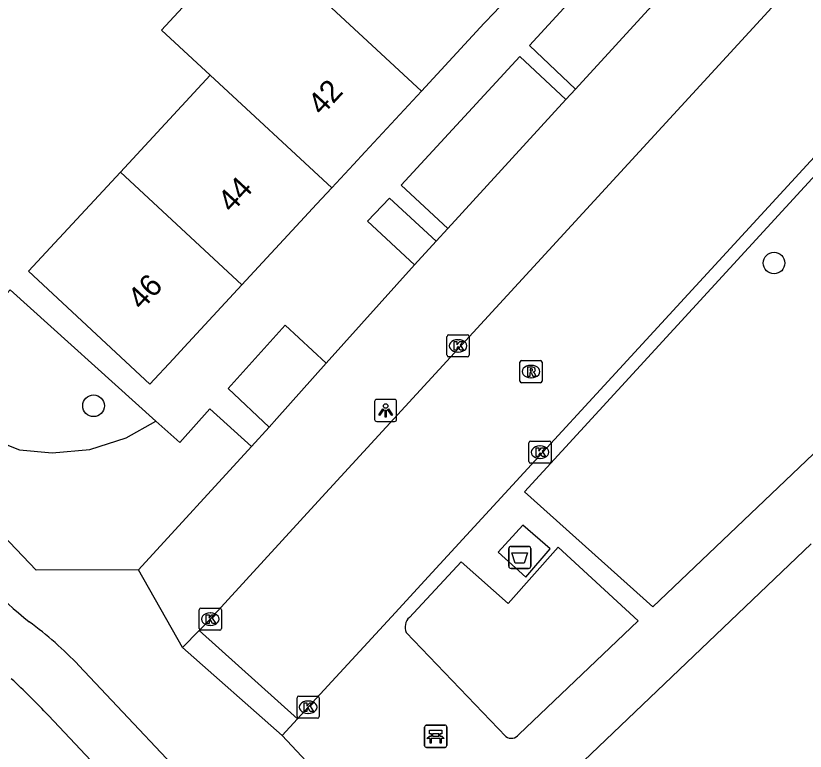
# Model space of a CAD drawing. Extents: x 162532 to 163264, y 381233 to 382042.
# Drawn here: x 162964.58 to 163000.28, y 381427.08 to 381460.32 of the extents above; entities that cross this region are included whole.
import ezdxf

# ---------------------------------------------------------------- set-up
doc = ezdxf.new("R2010")
doc.units = 0
for name, color, linetype in [('IMGEO_Afval_apart_plaats', 7, 'Continuous'), ('IMGEO_Bank', 7, 'Continuous'), ('IMGEO_Boom', 7, 'Continuous'), ('IMGEO_Fietspad_gesloten', 7, 'Continuous'), ('IMGEO_Groenvoorziening', 7, 'Continuous'), ('IMGEO_Kolk', 7, 'Continuous'), ('IMGEO_Lichtpunt', 7, 'Continuous'), ('IMGEO_Loofbos', 7, 'Continuous'), ('IMGEO_Pand', 7, 'Continuous'), ('IMGEO_Pand_nummerreeks', 7, 'Continuous'), ('IMGEO_Rijbaan_lokaal_open', 7, 'Continuous'), ('IMGEO_Rioolput', 7, 'Continuous'), ('IMGEO_Voetpad_gesloten', 7, 'Continuous'), ('IMGEO_Voetpad_open', 7, 'Continuous')]:
    doc.layers.add(name, color=color, linetype=linetype)

msp = doc.modelspace()

# ---------------------------------------------------------------- linework, layer by layer
at = {"layer": 'IMGEO_Afval_apart_plaats'}
for p, q in [((162986.978, 381436.341), (162987.768, 381436.341)), ((162987.768, 381436.341), (162986.978, 381436.341)), ((162986.878, 381435.441), (162986.878, 381436.241)), ((162986.878, 381436.241), (162986.878, 381435.441)), ((162987.868, 381436.241), (162987.868, 381435.441)), ((162987.868, 381435.441), (162987.868, 381436.241)), ((162987.768, 381435.341), (162986.978, 381435.341)), ((162986.978, 381435.341), (162987.768, 381435.341))]:
    msp.add_line(p, q, dxfattribs=at)
msp.add_lwpolyline([(162987.021, 381436.055), (162987.725, 381436.055), (162987.576, 381435.585), (162987.17, 381435.585), (162987.021, 381436.055)], dxfattribs=at)
for centre, start, end in [((162986.978, 381436.241), 90, 180), ((162986.978, 381436.241), 90, 180), ((162987.768, 381436.241), 0, 90), ((162987.768, 381436.241), 360, 90), ((162986.978, 381435.441), 180, 270), ((162986.978, 381435.441), 180, 270), ((162987.768, 381435.441), 270, 0), ((162987.768, 381435.441), 270, 0)]:
    msp.add_arc(centre, 0.1, start, end, dxfattribs=at)
at = {"layer": 'IMGEO_Bank'}
for p, q in [((162983.068, 381427.332), (162983.068, 381428.173)), ((162983.068, 381428.173), (162983.068, 381427.332)), ((162983.143, 381428.257), (162983.984, 381428.257)), ((162983.984, 381428.257), (162983.143, 381428.257)), ((162984.068, 381428.182), (162984.068, 381427.341)), ((162984.068, 381427.341), (162984.068, 381428.182)), ((162983.377, 381427.763), (162983.377, 381427.869)), ((162983.421, 381427.869), (162983.421, 381427.763)), ((162983.709, 381427.875), (162983.427, 381427.875)), ((162983.427, 381427.757), (162983.709, 381427.757)), ((162983.715, 381427.763), (162983.715, 381427.869)), ((162983.759, 381427.869), (162983.759, 381427.763)), ((162983.765, 381427.655), (162983.372, 381427.655)), ((162983.993, 381427.257), (162983.152, 381427.257)), ((162983.152, 381427.257), (162983.993, 381427.257))]:
    msp.add_line(p, q, dxfattribs=at)
for points in [[(162983.315, 381427.655), (162983.173, 381427.655), (162983.285, 381427.757), (162983.371, 381427.757)], [(162983.371, 381427.875), (162983.285, 381427.875), (162983.285, 381428.036), (162983.848, 381428.036), (162983.848, 381427.875), (162983.765, 381427.875)], [(162983.765, 381427.757), (162983.848, 381427.757), (162983.96, 381427.655), (162983.821, 381427.655)], [(162983.365, 381427.648), (162983.365, 381427.441), (162983.322, 381427.441), (162983.322, 381427.648)], [(162983.815, 381427.648), (162983.815, 381427.441), (162983.771, 381427.441), (162983.771, 381427.648)]]:
    msp.add_lwpolyline(points, dxfattribs=at)
for centre, radius, start, end in [((162983.146, 381428.179), 0.0779, 92.4484, 184.2845), ((162983.146, 381428.179), 0.0779, 92.4484, 184.2845), ((162983.99, 381428.179), 0.0779, 2.4484, 94.2845), ((162983.99, 381428.179), 0.0779, 2.4484, 94.2845), ((162983.37, 381427.868), 0.00671, 2.8957, 87.1043), ((162983.37, 381427.764), 0.00671, 272.8957, 357.1043), ((162983.427, 381427.868), 0.00671, 92.8957, 177.1043), ((162983.427, 381427.764), 0.00671, 182.8957, 267.1043), ((162983.709, 381427.868), 0.00671, 2.8957, 87.1043), ((162983.709, 381427.764), 0.00671, 272.8957, 357.1043), ((162983.766, 381427.868), 0.00671, 92.8957, 177.1043), ((162983.766, 381427.764), 0.00671, 182.8957, 267.1043), ((162983.315, 381427.648), 0.00671, 2.8957, 87.1043), ((162983.372, 381427.648), 0.00671, 92.8957, 177.1043), ((162983.764, 381427.648), 0.00671, 2.8957, 87.1043), ((162983.821, 381427.648), 0.00671, 92.8957, 177.1043), ((162983.146, 381427.335), 0.0779, 182.4484, 274.2845), ((162983.146, 381427.335), 0.0779, 182.4484, 274.2845), ((162983.99, 381427.335), 0.0779, 272.4484, 4.2845), ((162983.99, 381427.335), 0.0779, 272.4484, 4.2845)]:
    msp.add_arc(centre, radius, start, end, dxfattribs=at)
at = {"layer": 'IMGEO_Boom'}
for centre in [(162998.871, 381449.145), (162968.1, 381442.692)]:
    msp.add_circle(centre, 0.489, dxfattribs=at)
at = {"layer": 'IMGEO_Fietspad_gesloten'}
for points in [[(162967.436, 381430.951), (162973.625, 381424.392)], [(162966.059, 381428.692), (162972.06, 381422.33), (162974.639, 381419.479)]]:
    msp.add_lwpolyline(points, dxfattribs=at)
for centre, radius, start, end in [((162989.582, 381462.908), 38.646, 223.4319, 230.8689), ((162955.348, 381419.511), 16.643, 43.4221, 53.7339), ((162941.016, 381405.149), 34.371, 43.2318, 47.1789)]:
    msp.add_arc(centre, radius, start, end, dxfattribs=at)
at = {"layer": 'IMGEO_Groenvoorziening'}
for points in [[(162989.896, 381457.006), (162987.806, 381458.979), (162991.438, 381462.915), (162993.511, 381460.945)], [(162984.114, 381450.707), (162982.011, 381452.664), (162987.376, 381458.481), (162989.458, 381456.53)], [(162983.587, 381450.132), (162981.488, 381452.083), (162980.49, 381451.034), (162982.611, 381449.069)], [(162978.619, 381444.625), (162976.767, 381446.34), (162974.185, 381443.471), (162976.035, 381441.73)], [(162975.238, 381440.86), (162973.358, 381442.552), (162971.998, 381441.041), (162970.915, 381442.002)]]:
    msp.add_lwpolyline(points, dxfattribs=at)
at = {"layer": 'IMGEO_Kolk'}
for p, q in [((162984.082, 381444.975), (162984.082, 381445.827)), ((162984.157, 381445.901), (162985.009, 381445.901)), ((162984.57, 381445.681), (162984.595, 381445.681)), ((162985.083, 381445.827), (162985.083, 381444.975)), ((162985.009, 381444.901), (162984.157, 381444.901)), ((162984.593, 381445.121), (162984.568, 381445.121)), ((162987.789, 381440.172), (162987.789, 381441.024)), ((162987.864, 381441.098), (162988.716, 381441.098)), ((162988.79, 381441.024), (162988.79, 381440.172)), ((162988.277, 381440.878), (162988.302, 381440.878)), ((162988.3, 381440.318), (162988.275, 381440.318)), ((162988.716, 381440.098), (162987.864, 381440.098)), ((162972.877, 381432.625), (162972.877, 381433.477)), ((162972.952, 381433.551), (162973.804, 381433.551)), ((162973.878, 381433.477), (162973.878, 381432.625)), ((162973.365, 381433.331), (162973.39, 381433.331)), ((162973.388, 381432.771), (162973.363, 381432.771)), ((162973.804, 381432.551), (162972.952, 381432.551)), ((162977.377, 381429.572), (162978.229, 381429.572)), ((162977.302, 381428.646), (162977.302, 381429.498)), ((162977.79, 381429.352), (162977.815, 381429.352)), ((162978.303, 381429.498), (162978.303, 381428.646)), ((162978.229, 381428.572), (162977.377, 381428.572)), ((162977.813, 381428.792), (162977.788, 381428.792))]:
    msp.add_line(p, q, dxfattribs=at)
for points in [[(162984.082, 381444.975), (162984.082, 381445.827)], [(162984.157, 381445.901), (162985.009, 381445.901)], [(162984.403, 381445.601), (162984.526, 381445.601), (162984.526, 381445.45), (162984.656, 381445.601), (162984.82, 381445.601), (162984.674, 381445.45), (162984.827, 381445.201), (162984.675, 381445.201), (162984.59, 381445.365), (162984.526, 381445.298), (162984.526, 381445.201), (162984.403, 381445.201), (162984.403, 381445.601)], [(162985.083, 381445.827), (162985.083, 381444.975)], [(162985.009, 381444.901), (162984.157, 381444.901)], [(162987.789, 381440.172), (162987.789, 381441.024)], [(162987.864, 381441.098), (162988.716, 381441.098)], [(162988.79, 381441.024), (162988.79, 381440.172)], [(162988.11, 381440.798), (162988.233, 381440.798), (162988.233, 381440.647), (162988.363, 381440.798), (162988.527, 381440.798), (162988.381, 381440.647), (162988.534, 381440.398), (162988.382, 381440.398), (162988.297, 381440.562), (162988.233, 381440.495), (162988.233, 381440.398), (162988.11, 381440.398), (162988.11, 381440.798)], [(162988.716, 381440.098), (162987.864, 381440.098)], [(162972.877, 381432.625), (162972.877, 381433.477)], [(162972.952, 381433.551), (162973.804, 381433.551)], [(162973.878, 381433.477), (162973.878, 381432.625)], [(162973.198, 381433.251), (162973.321, 381433.251), (162973.321, 381433.1), (162973.451, 381433.251), (162973.615, 381433.251), (162973.469, 381433.1), (162973.622, 381432.851), (162973.47, 381432.851), (162973.385, 381433.015), (162973.321, 381432.948), (162973.321, 381432.851), (162973.198, 381432.851), (162973.198, 381433.251)], [(162973.804, 381432.551), (162972.952, 381432.551)], [(162977.377, 381429.572), (162978.229, 381429.572)], [(162977.302, 381428.646), (162977.302, 381429.498)], [(162977.623, 381429.272), (162977.746, 381429.272), (162977.746, 381429.121), (162977.876, 381429.272), (162978.04, 381429.272), (162977.894, 381429.121), (162978.047, 381428.872), (162977.895, 381428.872), (162977.81, 381429.036), (162977.746, 381428.969), (162977.746, 381428.872), (162977.623, 381428.872), (162977.623, 381429.272)], [(162978.303, 381429.498), (162978.303, 381428.646)], [(162978.229, 381428.572), (162977.377, 381428.572)]]:
    msp.add_lwpolyline(points, dxfattribs=at)
for centre, start, end in [((162984.159, 381445.825), 91.552, 178.448), ((162984.159, 381445.825), 91.552, 178.448), ((162985.007, 381445.825), 1.552, 88.448), ((162985.007, 381445.825), 1.552, 88.448), ((162984.159, 381444.977), 181.552, 268.448), ((162984.159, 381444.977), 181.552, 268.448), ((162985.007, 381444.977), 271.552, 358.448), ((162985.007, 381444.977), 271.552, 358.448), ((162987.866, 381441.022), 91.552, 178.448), ((162987.866, 381441.022), 91.552, 178.448), ((162988.714, 381441.022), 1.552, 88.448), ((162988.714, 381441.022), 1.552, 88.448), ((162987.866, 381440.174), 181.552, 268.448), ((162987.866, 381440.174), 181.552, 268.448), ((162988.714, 381440.174), 271.552, 358.448), ((162988.714, 381440.174), 271.552, 358.448), ((162972.954, 381433.475), 91.552, 178.448), ((162972.954, 381433.475), 91.552, 178.448), ((162973.802, 381433.475), 1.552, 88.448), ((162973.802, 381433.475), 1.552, 88.448), ((162972.954, 381432.627), 181.552, 268.448), ((162972.954, 381432.627), 181.552, 268.448), ((162973.802, 381432.627), 271.552, 358.448), ((162973.802, 381432.627), 271.552, 358.448), ((162977.379, 381429.496), 91.552, 178.448), ((162977.379, 381429.496), 91.552, 178.448), ((162978.227, 381429.496), 1.552, 88.448), ((162978.227, 381429.496), 1.552, 88.448), ((162977.379, 381428.648), 181.552, 268.448), ((162977.379, 381428.648), 181.552, 268.448), ((162978.227, 381428.648), 271.552, 358.448), ((162978.227, 381428.648), 271.552, 358.448)]:
    msp.add_arc(centre, 0.0765, start, end, dxfattribs=at)
for centre, major_axis, ratio, start_param, end_param in [((162984.569, 381445.401), (-0.387, 0.002), 0.722429, 4.712389, 7.853982), ((162984.594, 381445.401), (-0.39, 0.002), 0.717154, 1.570796, 4.712389), ((162988.276, 381440.598), (-0.387, 0.002), 0.722429, 4.712389, 7.853982), ((162988.301, 381440.598), (-0.39, 0.002), 0.717154, 1.570796, 4.712389), ((162973.364, 381433.051), (-0.387, 0.002), 0.722429, 4.712389, 7.853982), ((162973.389, 381433.051), (-0.39, 0.002), 0.717154, 1.570796, 4.712389), ((162977.789, 381429.072), (-0.387, 0.002), 0.722429, 4.712389, 7.853982), ((162977.814, 381429.072), (-0.39, 0.002), 0.717154, 1.570796, 4.712389)]:
    msp.add_ellipse(centre, major_axis=major_axis, ratio=ratio, start_param=start_param, end_param=end_param, dxfattribs=at)
at = {"layer": 'IMGEO_Lichtpunt'}
for p, q in [((162980.809, 381442.886), (162980.809, 381442.079)), ((162980.809, 381442.886), (162980.809, 381442.079)), ((162981.711, 381442.981), (162980.903, 381442.981)), ((162981.711, 381442.981), (162980.903, 381442.981)), ((162981.805, 381442.079), (162981.805, 381442.886)), ((162981.805, 381442.079), (162981.805, 381442.886)), ((162980.903, 381441.985), (162981.711, 381441.985)), ((162980.903, 381441.985), (162981.711, 381441.985))]:
    msp.add_line(p, q, dxfattribs=at)
for points in [[(162981.183, 381442.55), (162981.222, 381442.522), (162981.034, 381442.26), (162980.996, 381442.287), (162981.183, 381442.55)], [(162981.285, 381442.502), (162981.332, 381442.502), (162981.332, 381442.18), (162981.285, 381442.18), (162981.285, 381442.502)], [(162981.395, 381442.522), (162981.433, 381442.549), (162981.62, 381442.287), (162981.581, 381442.259), (162981.395, 381442.522)]]:
    msp.add_lwpolyline(points, dxfattribs=at)
msp.add_circle((162981.308, 381442.684), 0.0994, dxfattribs=at)
for centre, start, end in [((162980.903, 381442.886), 90, 180), ((162980.903, 381442.886), 90, 180), ((162981.711, 381442.886), 0, 90), ((162981.711, 381442.886), 0, 90), ((162980.903, 381442.079), 180, 270), ((162980.903, 381442.079), 180, 270), ((162981.711, 381442.079), 270, 0), ((162981.711, 381442.079), 270, 360)]:
    msp.add_arc(centre, 0.0946, start, end, dxfattribs=at)
at = {"layer": 'IMGEO_Loofbos'}
for points in [[(162970.915, 381442.002), (162964.321, 381447.94), (162963.088, 381446.571), (162954.955, 381454.763)], [(162952.391, 381452.314), (162960.701, 381443.234), (162962.001, 381442.106), (162962.868, 381441.545), (162963.789, 381441.077), (162964.753, 381440.708), (162966.233, 381440.56), (162967.935, 381440.724), (162969.566, 381441.238), (162970.915, 381442.002)]]:
    msp.add_lwpolyline(points, dxfattribs=at)
at = {"layer": 'IMGEO_Pand'}
for points in [[(162977.435, 381462.008), (162975.158, 381463.973), (162971.168, 381459.671), (162973.373, 381457.628)], [(162977.435, 381462.008), (162982.928, 381456.919)], [(162982.928, 381456.919), (162985.77, 381459.985), (162986.223, 381460.473), (162986.989, 381461.3)], [(162973.373, 381457.628), (162969.31, 381453.248)], [(162973.373, 381457.628), (162978.867, 381452.538)], [(162978.867, 381452.538), (162979.854, 381453.602), (162980.385, 381454.176), (162982.928, 381456.919)], [(162969.31, 381453.248), (162965.157, 381448.77), (162970.646, 381443.669), (162971.715, 381444.822), (162972.197, 381445.342), (162974.806, 381448.157)], [(162974.806, 381448.157), (162969.31, 381453.248)], [(162974.806, 381448.157), (162977.644, 381451.218), (162978.187, 381451.804), (162978.867, 381452.538)]]:
    msp.add_lwpolyline(points, dxfattribs=at)
at = {"layer": 'IMGEO_Rijbaan_lokaal_open'}
for points in [[(163004.238, 381466.66), (162978.257, 381438.378), (162973.378, 381433.051), (162972.876, 381432.541)], [(163008.651, 381462.597), (162983.408, 381435.155), (162981.565, 381433.154), (162977.803, 381429.072), (162977.32, 381428.547)], [(162972.876, 381432.541), (162972.114, 381431.768)], [(162977.32, 381428.547), (162972.876, 381432.541)], [(162976.626, 381427.791), (162972.114, 381431.768)], [(162977.32, 381428.547), (162976.626, 381427.791)]]:
    msp.add_lwpolyline(points, dxfattribs=at)
at = {"layer": 'IMGEO_Rioolput'}
for p, q in [((162987.381, 381443.812), (162987.381, 381444.664)), ((162987.456, 381444.738), (162988.308, 381444.738)), ((162987.869, 381444.518), (162987.894, 381444.518)), ((162988.382, 381444.664), (162988.382, 381443.812)), ((162987.892, 381443.958), (162987.867, 381443.958)), ((162988.308, 381443.738), (162987.456, 381443.738))]:
    msp.add_line(p, q, dxfattribs=at)
for points in [[(162987.381, 381443.812), (162987.381, 381444.664)], [(162987.456, 381444.738), (162988.308, 381444.738)], [(162988.382, 381444.664), (162988.382, 381443.812)], [(162987.97, 381444.436), (162987.718, 381444.438), (162987.718, 381444.038)], [(162987.718, 381444.038), (162987.842, 381444.038), (162987.842, 381444.2), (162987.853, 381444.2)], [(162987.896, 381444.357), (162987.842, 381444.357), (162987.842, 381444.276)], [(162987.842, 381444.276), (162987.894, 381444.276)], [(162987.9, 381444.171), (162987.971, 381444.038), (162988.111, 381444.038), (162988.046, 381444.164)], [(162988.308, 381443.738), (162987.456, 381443.738)]]:
    msp.add_lwpolyline(points, dxfattribs=at)
for centre, radius, start, end in [((162987.458, 381444.662), 0.0765, 91.552, 178.448), ((162987.458, 381444.662), 0.0765, 91.552, 178.448), ((162988.306, 381444.662), 0.0765, 1.552, 88.448), ((162988.306, 381444.662), 0.0765, 1.552, 88.448), ((162987.852, 381444.147), 0.0533, 26.0293, 88.6989), ((162987.878, 381444.465), 0.19, 274.7715, 282.9687), ((162987.902, 381444.261), 0.0964, 77.0061, 93.1865), ((162987.916, 381444.318), 0.0378, 276.6634, 79.6772), ((162987.969, 381444.326), 0.109, 350.3612, 89.416), ((162987.967, 381444.326), 0.112, 277.5842, 350.9817), ((162987.951, 381444.111), 0.108, 29.5134, 73.7905), ((162987.458, 381443.814), 0.0765, 181.552, 268.448), ((162987.458, 381443.814), 0.0765, 181.552, 268.448), ((162988.306, 381443.814), 0.0765, 271.552, 358.448), ((162988.306, 381443.814), 0.0765, 271.552, 358.448)]:
    msp.add_arc(centre, radius, start, end, dxfattribs=at)
for centre, major_axis, ratio, start_param, end_param in [((162987.868, 381444.238), (-0.387, 0.002), 0.722429, 4.712389, 7.853982), ((162987.893, 381444.238), (-0.39, 0.002), 0.717154, 1.570796, 4.712389)]:
    msp.add_ellipse(centre, major_axis=major_axis, ratio=ratio, start_param=start_param, end_param=end_param, dxfattribs=at)
at = {"layer": 'IMGEO_Voetpad_gesloten'}
msp.add_lwpolyline([(162987.505, 381437.303), (162986.389, 381436.073), (162987.65, 381434.954), (162988.742, 381436.226), (162987.505, 381437.303)], dxfattribs=at)
at = {"layer": 'IMGEO_Voetpad_open'}
for points in [[(163019.53, 381471.094), (163016.526, 381467.826), (163015.279, 381468.958), (162987.591, 381438.801), (162993.389, 381433.61), (163026.204, 381464.849)], [(162993.511, 381460.945), (162989.896, 381457.006)], [(162989.896, 381457.006), (162989.458, 381456.53)], [(162989.458, 381456.53), (162984.114, 381450.707)], [(162970.134, 381435.285), (162965.5, 381435.272), (162950.743, 381450.74)], [(162984.114, 381450.707), (162983.587, 381450.132)], [(162982.611, 381449.069), (162983.587, 381450.132)], [(162982.611, 381449.069), (162978.619, 381444.625)], [(162978.619, 381444.625), (162976.393, 381442.122), (162976.035, 381441.73)], [(162976.035, 381441.73), (162975.238, 381440.86)], [(162970.134, 381435.285), (162975.238, 381440.86)], [(162987.326, 381427.838), (162992.724, 381432.977), (162989.11, 381436.3), (162986.844, 381433.755), (162984.729, 381435.648), (162982.382, 381433.127)], [(162983.379, 381420.58), (162988.699, 381425.655), (162988.941, 381425.384), (163000.55, 381436.449)], [(162972.114, 381431.768), (162970.134, 381435.285)], [(162982.238, 381432.452), (162986.748, 381427.747)], [(162983.379, 381420.58), (162976.626, 381427.791)]]:
    msp.add_lwpolyline(points, dxfattribs=at)
for centre, radius, start, end in [((162982.764, 381432.693), 0.578, 131.3158, 204.5991), ((162986.992, 381428.081), 0.413, 233.9043, 323.99)]:
    msp.add_arc(centre, radius, start, end, dxfattribs=at)

# ---------------------------------------------------------------- texts
at = {"layer": 'IMGEO_Pand_nummerreeks'}
for s, rotation, p in [('42', 47.1716, (162978.423, 381455.766)), ('44', 47.1708, (162974.349, 381451.371)), ('46', 47.1708, (162970.274, 381446.975))]:
    msp.add_text(s, height=1, rotation=rotation, dxfattribs=at).set_placement(p)

doc.saveas('drawing.dxf')
